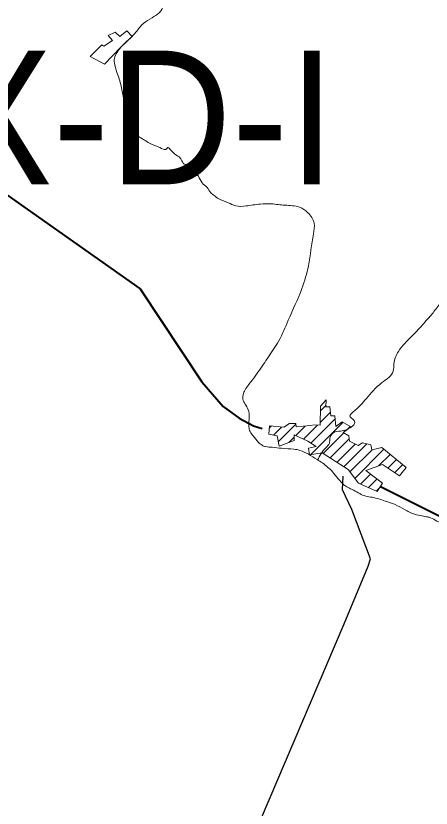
# Model space of a CAD drawing. Extents: x 553962 to 842807, y 8883888 to 9032388.
# Drawn here: x 600994 to 602549, y 8911389 to 8914352 of the extents above; entities that cross this region are included whole.
import ezdxf

# ---------------------------------------------------------------- set-up
doc = ezdxf.new("R2010")
doc.units = 0
doc.header["$LTSCALE"] = 150
doc.layers.add('6', color=7, linetype='Continuous', lineweight=13)

msp = doc.modelspace()

# ---------------------------------------------------------------- linework, layer by layer
at = {"layer": '6'}
for p, q in [((602135, 8912875.4), (602155.7, 8912896.1)), ((602133.7, 8912831.7), (602171.7, 8912869.7)), ((601977.2, 8912760.1), (602042.3, 8912825.1)), ((602071.4, 8912769.4), (602123.7, 8912821.7)), ((602097.7, 8912710.8), (602219.3, 8912832.4)), ((602098.9, 8912754.4), (602189.8, 8912845.4)), ((601943.4, 8912811.1), (601950.9, 8912818.6)), ((601959, 8912784.3), (601988.9, 8912814.2)), ((602042.5, 8912783), (602077.5, 8912817.9)), ((602144.7, 8912715.4), (602221.8, 8912792.6)), ((602230, 8912800.7), (602245.6, 8912816.3)), ((602015.9, 8912756.3), (602036.3, 8912776.7)), ((602170.6, 8912698.8), (602242, 8912770.3)), ((602196.4, 8912682.3), (602264.6, 8912750.5)), ((602222.3, 8912665.7), (602308.3, 8912751.7)), ((602263.7, 8912622.3), (602372.5, 8912731.1)), ((602245.3, 8912646.4), (602328.2, 8912729.2)), ((602352.6, 8912668.8), (602395.7, 8912711.9)), ((602386.8, 8912660.5), (602418.9, 8912692.7)), ((602412.6, 8912643.9), (602442.2, 8912673.5)), ((602284.8, 8912601), (602322.3, 8912638.5)), ((602314.1, 8912587.8), (602346.7, 8912620.4)), ((602343.4, 8912574.7), (602356.4, 8912587.7))]:
    msp.add_line(p, q, dxfattribs=at)
at = {"layer": '6', "lineweight": 40}
for points in [[(599384.5, 8914691.3), (599431.6, 8914660.4), (600961.1, 8913682.3), (601460.1, 8913331.7), (601690.5, 8912983.4), (601771, 8912890.8), (601830.7, 8912847.9), (601883.5, 8912819.1), (601916.8, 8912809.3)], [(602359.4, 8912592.4), (603029.3, 8912257.4), (603138.7, 8912220.8), (603182.6, 8912223.2), (603204.8, 8912244.9), (603326.1, 8912317.9), (603397.7, 8912342), (603699.3, 8912323), (603880.6, 8912337.8), (604543.9, 8912340.6)]]:
    msp.add_lwpolyline(points, dxfattribs=at)
at = {"layer": '6'}
msp.add_lwpolyline([(601325.9, 8914171.2), (601272.5, 8914199.8), (601316.2, 8914243.7), (601323.4, 8914238.7), (601355.9, 8914260.2), (601340.2, 8914278.9), (601366.8, 8914291.3), (601383.8, 8914274.5), (601410.1, 8914295.4), (601430.3, 8914274.2), (601388, 8914234.8), (601326.8, 8914171.2)], dxfattribs=at)
msp.add_lwpolyline([(602112.7, 8912822.2), (602133.4, 8912821.3), (602135.5, 8912892.7), (602156.4, 8912916.1), (602155.4, 8912889.7), (602169.7, 8912889.6), (602173, 8912856), (602188.7, 8912855.8), (602192.7, 8912816.5), (602216.4, 8912834.2), (602248.4, 8912814.6), (602220.3, 8912793.4), (602241, 8912781.1), (602242.9, 8912761.1), (602275.7, 8912745.1), (602291.5, 8912755.7), (602322.9, 8912748.3), (602327, 8912728.9), (602364.2, 8912737.9), (602455.1, 8912662.8), (602430.5, 8912632.3), (602366.5, 8912673.6), (602304.2, 8912652), (602367.4, 8912605), (602347.1, 8912573), (602277.3, 8912604.3), (602238.5, 8912655.4), (602141.1, 8912717.7), (602093.9, 8912710.2), (602089.8, 8912735.3), (602118.4, 8912741.4), (602087.9, 8912761.7), (602036.6, 8912785.7), (602035.7, 8912763.6), (601980.5, 8912743.3), (601973, 8912781.3), (601941.6, 8912788), (601944, 8912819.4), (601997.6, 8912813.2), (602019.1, 8912828), (602042, 8912827.8), (602043.3, 8912815), (602096.2, 8912819.5)], close=True, dxfattribs=at)
at = {"layer": '6', "lineweight": 25}
msp.add_lwpolyline([(601910.1, 8911344.1), (602223.7, 8912077.8), (602313.4, 8912293.8), (602321.9, 8912321.1), (602252.1, 8912505.5), (602217.1, 8912579.8), (602219.3, 8912630.5)], dxfattribs=at)
at = {"layer": '6'}
for points in [[(601951.6, 8913649.2), (601909.2, 8913648), (601856.4, 8913641), (601817.5, 8913641.6), (601789.7, 8913653.2), (601753.7, 8913667.7), (601736.3, 8913680.5), (601724.7, 8913690.4), (601710.2, 8913710.1), (601691.6, 8913727.6), (601677.7, 8913751.9), (601657.4, 8913769.3), (601649.2, 8913774), (601640.5, 8913788.6), (601634.2, 8913794.4), (601623.7, 8913798.5), (601613.3, 8913814.8), (601605.7, 8913824.6), (601587.7, 8913836.2), (601579.6, 8913844.9), (601569.8, 8913855.4), (601563.4, 8913859.4), (601556.4, 8913852.5), (601546.5, 8913853.7), (601521.6, 8913864.1), (601504.8, 8913871.1), (601467, 8913892.6), (601448.5, 8913905.3), (601431.6, 8913931.4), (601417.7, 8913965.1), (601398.6, 8914039.4), (601388.7, 8914089.4), (601373, 8914140.5), (601363.2, 8914176.6), (601363.2, 8914193.5), (601373.6, 8914215.5), (601395.7, 8914244), (601422.9, 8914268.4), (601443.8, 8914291), (601471.7, 8914323.5), (601504.8, 8914345), (601530.3, 8914363), (601540.7, 8914375.8), (601547.1, 8914406), (601547.1, 8914431.5), (601544.2, 8914448.3), (601540.7, 8914499.4), (601534.9, 8914539.5), (601541.9, 8914580.1), (601544.2, 8914614.4), (601557.6, 8914638.8), (601576.7, 8914659.1), (601598.2, 8914675.9), (601608.6, 8914694.5), (601609.2, 8914720.1)], [(602696, 8912357.8), (602680.8, 8912383.1), (602647.7, 8912416.2), (602598, 8912451.4), (602570, 8912462.8), (602547.3, 8912475), (602535.2, 8912478), (602516.1, 8912482.4), (602487.4, 8912488), (602449.6, 8912506.3), (602414.8, 8912524.1), (602377.1, 8912537.6), (602328, 8912551.5), (602304.1, 8912555.8), (602259.8, 8912577.6), (602243.2, 8912585.8), (602225.4, 8912596.2), (602215, 8912605.8), (602200.2, 8912622.3), (602189.8, 8912634.5), (602170.7, 8912656.7), (602161.6, 8912664.1), (602142.5, 8912680.1), (602122, 8912692.3), (602089.9, 8912712.7), (602057.3, 8912727.1), (602035.2, 8912731.4), (601989.5, 8912734.9), (601954.3, 8912738.4), (601929.1, 8912741), (601916.6, 8912746.2), (601902.6, 8912756.6), (601882.7, 8912781), (601871.5, 8912797), (601866.9, 8912815.5), (601867.4, 8912842.2), (601866.3, 8912871.8), (601855.3, 8912896.2), (601846, 8912913), (601844.8, 8912934.5), (601852.4, 8912953.1), (601866.3, 8912972.8), (601879.6, 8912990.2), (601921.4, 8913048.8), (601958.6, 8913105.1), (601978.3, 8913136.4), (602014.3, 8913214.3), (602065.3, 8913332.2), (602089.7, 8913416.9), (602108.3, 8913537.1), (602111.2, 8913576.6), (602086.8, 8913617.2), (602056.6, 8913636.4), (602002.1, 8913643.9), (601951.6, 8913649.2)], [(602123.8, 8912691.3), (602154.7, 8912736.8), (602168.1, 8912753.6), (602170.3, 8912772.6), (602182.6, 8912792.7), (602210.6, 8912799.4), (602230.7, 8912803.9), (602250.8, 8912815.1), (602263.2, 8912831.8), (602254.2, 8912845.3), (602245.2, 8912855.3), (602256.4, 8912869.9), (602306.8, 8912921.3), (602363.8, 8912979.5), (602407.4, 8913023.1), (602409.6, 8913051), (602426.4, 8913096.9), (602477.8, 8913155), (602506.9, 8913185.2), (602544.9, 8913228.8), (602574, 8913264.6), (602603.1, 8913303.8), (602648.9, 8913340.7), (602700.4, 8913372), (602752.9, 8913427.9), (602792.1, 8913473.7), (602815.7, 8913506.4)]]:
    msp.add_spline(points, degree=3, dxfattribs=at)

# ---------------------------------------------------------------- texts
at = {"layer": '6', "width": 0.95}
msp.add_text('SC-24-X-D-I', height=500, dxfattribs=at).set_placement((598696.7, 8913722.1))

doc.saveas('drawing.dxf')
